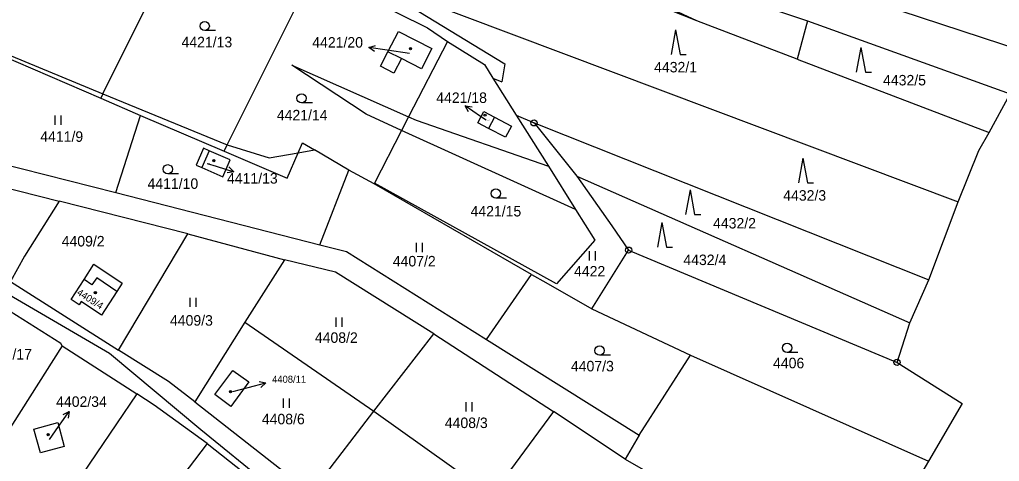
# Model space of a CAD drawing. Extents: x -593183 to -588034, y -1130415 to -1124994.
# Drawn here: x -589257.9 to -589099.1, y -1128857.1 to -1128785.5 of the extents above; entities that cross this region are included whole.
import ezdxf

# ---------------------------------------------------------------- set-up
doc = ezdxf.new("R2010")
doc.units = 0
for name, color, linetype in [('Vrstva 1', 7, 'Continuous'), ('Vrstva 16', 7, 'Continuous'), ('Vrstva 18', 7, 'Continuous'), ('Vrstva 19', 7, 'Continuous'), ('Vrstva 24', 7, 'Continuous'), ('Vrstva 25', 7, 'Continuous'), ('Vrstva 4', 7, 'Continuous')]:
    doc.layers.add(name, color=color, linetype=linetype)

msp = doc.modelspace()

# ---------------------------------------------------------------- linework, layer by layer
at = {"layer": 'Vrstva 1'}
for p, q in [((-589244.34, -1128797.51), (-589229.95, -1128768.48)), ((-589148.11, -1128785.72), (-589190.68, -1128768.6)), ((-589144.66, -1128774.31), (-589093.73, -1128791.06)), ((-589224.23, -1128805.82), (-589210.16, -1128777.67)), ((-589210.16, -1128777.67), (-589191.73, -1128786.83)), ((-589200.66, -1128779.6), (-589179.19, -1128792.65)), ((-589197.45, -1128780.54), (-589105.75, -1128815.05)), ((-589146.19, -1128780.21), (-589130.18, -1128785.69)), ((-589131.85, -1128791.92), (-589148.11, -1128785.72)), ((-589130.18, -1128785.69), (-589131.85, -1128791.92)), ((-589130.18, -1128785.69), (-589097.32, -1128797.55)), ((-589198.15, -1128790.71), (-589196.45, -1128787.42)), ((-589196.45, -1128787.42), (-589191.03, -1128790.21)), ((-589191.73, -1128786.83), (-589188.51, -1128789.03)), ((-589188.51, -1128789.03), (-589194.8, -1128801.25)), ((-589188.51, -1128789.03), (-589182.51, -1128792.79)), ((-589199.36, -1128793.06), (-589198.15, -1128790.71)), ((-589191.03, -1128790.21), (-589192.72, -1128793.5)), ((-589261.28, -1128791.09), (-589244.69, -1128798.22)), ((-589195.97, -1128791.83), (-589197.18, -1128794.18)), ((-589192.72, -1128793.5), (-589195.97, -1128791.83)), ((-589131.85, -1128791.92), (-589100.7, -1128803.8)), ((-589197.18, -1128794.18), (-589199.36, -1128793.06)), ((-589182.51, -1128792.79), (-589181.14, -1128794.97)), ((-589179.19, -1128792.65), (-589179.7, -1128795.61)), ((-589181.14, -1128794.97), (-589179.7, -1128795.61)), ((-589181.14, -1128794.97), (-589177.37, -1128800.99)), ((-589244.34, -1128797.51), (-589244.69, -1128798.22)), ((-589244.69, -1128798.22), (-589238.26, -1128801.07)), ((-589100.7, -1128803.8), (-589097.32, -1128797.55)), ((-589183.6, -1128802.23), (-589182.62, -1128800.38)), ((-589182.62, -1128800.38), (-589180.88, -1128801.31)), ((-589242.27, -1128813.54), (-589238.26, -1128801.07)), ((-589238.26, -1128801.07), (-589224.72, -1128806.81)), ((-589194.8, -1128801.25), (-589195.94, -1128803.46)), ((-589180.88, -1128801.31), (-589178.16, -1128802.76)), ((-589177.37, -1128800.99), (-589172.16, -1128809.28)), ((-589177.37, -1128800.99), (-589174.48, -1128802.24)), ((-589298.51, -1128802.87), (-589251.45, -1128814.93)), ((-589195.94, -1128803.46), (-589200.33, -1128811.99)), ((-589181.85, -1128803.15), (-589183.6, -1128802.23)), ((-589179.12, -1128804.58), (-589181.85, -1128803.15)), ((-589178.16, -1128802.76), (-589179.12, -1128804.58)), ((-589174.48, -1128802.24), (-589110.49, -1128827.68)), ((-589174.48, -1128802.24), (-589167.53, -1128810.9)), ((-589102.4, -1128806.73), (-589100.7, -1128803.8)), ((-589228.06, -1128806.35), (-589229.25, -1128809.1)), ((-589227.14, -1128806.75), (-589228.06, -1128806.35)), ((-589223.7, -1128808.23), (-589227.14, -1128806.75)), ((-589224.72, -1128806.81), (-589224.23, -1128805.82)), ((-589224.72, -1128806.81), (-589214.48, -1128811.21)), ((-589212.7, -1128807.08), (-589212.01, -1128805.48)), ((-589212.01, -1128805.48), (-589210.04, -1128806.61)), ((-589204.47, -1128809.91), (-589210.04, -1128806.61)), ((-589105.75, -1128815.05), (-589102.4, -1128806.73)), ((-589266.73, -1128807.32), (-589242.27, -1128813.54)), ((-589224.89, -1128810.98), (-589223.7, -1128808.23)), ((-589214.48, -1128811.21), (-589212.7, -1128807.08)), ((-589229.25, -1128809.1), (-589228.33, -1128809.5)), ((-589228.33, -1128809.5), (-589224.89, -1128810.98)), ((-589209.18, -1128821.99), (-589204.47, -1128809.91)), ((-589200.41, -1128812.14), (-589204.47, -1128809.91)), ((-589172.16, -1128809.28), (-589167.78, -1128816.27)), ((-589167.53, -1128810.9), (-589113.59, -1128834.68)), ((-589167.53, -1128810.9), (-589161.89, -1128818.95)), ((-589200.33, -1128811.99), (-589200.41, -1128812.14)), ((-589174.9, -1128826.84), (-589200.41, -1128812.14)), ((-589170.85, -1128828.32), (-589200.33, -1128811.99)), ((-589242.27, -1128813.54), (-589209.18, -1128821.99)), ((-589251.45, -1128814.93), (-589257.07, -1128823.82)), ((-589230.56, -1128820.2), (-589251.45, -1128814.93)), ((-589167.78, -1128816.27), (-589164.64, -1128821.27)), ((-589110.49, -1128827.68), (-589105.75, -1128815.05)), ((-589161.89, -1128818.95), (-589159.15, -1128822.87)), ((-589241.84, -1128839.07), (-589230.56, -1128820.2)), ((-589230.56, -1128820.2), (-589214.91, -1128824.42)), ((-589209.18, -1128821.99), (-589204.88, -1128823.07)), ((-589164.64, -1128821.27), (-589170.85, -1128828.32)), ((-589257.07, -1128823.82), (-589259.35, -1128827.98)), ((-589204.88, -1128823.07), (-589182.19, -1128837.38)), ((-589165.09, -1128832.41), (-589159.15, -1128822.87)), ((-589159.15, -1128822.87), (-589115.66, -1128841.06)), ((-589247.4, -1128827.63), (-589245.81, -1128825.16)), ((-589245.81, -1128825.16), (-589241.23, -1128828.23)), ((-589214.91, -1128824.42), (-589221.37, -1128834.52)), ((-589206.64, -1128826.45), (-589214.91, -1128824.42)), ((-589190.74, -1128836.42), (-589206.64, -1128826.45)), ((-589182.19, -1128837.38), (-589174.9, -1128826.84)), ((-589174.9, -1128826.84), (-589172.58, -1128828.11)), ((-589259.35, -1128827.98), (-589241.84, -1128839.07)), ((-589249.47, -1128830.85), (-589247.4, -1128827.63)), ((-589241.23, -1128828.23), (-589242.09, -1128829.57)), ((-589172.58, -1128828.11), (-589165.09, -1128832.41)), ((-589113.59, -1128834.68), (-589110.49, -1128827.68)), ((-589251.16, -1128838.02), (-589263.13, -1128830.47)), ((-589242.09, -1128829.57), (-589244.57, -1128833.43)), ((-589248.18, -1128831.72), (-589249.47, -1128830.85)), ((-589247.85, -1128831.22), (-589248.18, -1128831.72)), ((-589244.57, -1128833.43), (-589247.85, -1128831.22)), ((-589165.09, -1128832.41), (-589149.14, -1128839.91)), ((-589221.37, -1128834.52), (-589229.45, -1128847.46)), ((-589221.37, -1128834.52), (-589200.47, -1128848.97)), ((-589115.66, -1128841.06), (-589113.59, -1128834.68)), ((-589200.47, -1128848.97), (-589190.74, -1128836.42)), ((-589190.74, -1128836.42), (-589171.32, -1128849)), ((-589250.93, -1128838.36), (-589265.7, -1128861.57)), ((-589250.93, -1128838.36), (-589251.16, -1128838.02)), ((-589250.93, -1128838.36), (-589238.85, -1128846.17)), ((-589182.19, -1128837.38), (-589157.45, -1128852.89)), ((-589233.72, -1128844.18), (-589241.84, -1128839.07)), ((-589157.45, -1128852.89), (-589149.14, -1128839.91)), ((-589149.14, -1128839.91), (-589110.58, -1128857.09)), ((-589115.66, -1128841.06), (-589105.1, -1128847.75)), ((-589226.21, -1128846.29), (-589223.27, -1128842.38)), ((-589223.27, -1128842.38), (-589220.72, -1128844.23)), ((-589229.45, -1128847.46), (-589233.72, -1128844.18)), ((-589220.72, -1128844.23), (-589223.63, -1128848.24)), ((-589238.85, -1128846.17), (-589254.93, -1128869.82)), ((-589236.05, -1128848.02), (-589238.85, -1128846.17)), ((-589223.63, -1128848.24), (-589226.21, -1128846.29)), ((-589227.48, -1128854.24), (-589236.05, -1128848.02)), ((-589229.45, -1128847.46), (-589210.59, -1128862.2)), ((-589105.1, -1128847.75), (-589110.58, -1128857.09)), ((-589210.59, -1128862.2), (-589200.47, -1128848.97)), ((-589200.47, -1128848.97), (-589181.46, -1128862.45)), ((-589171.32, -1128849), (-589180.15, -1128861)), ((-589159.69, -1128856.73), (-589171.32, -1128849)), ((-589255.56, -1128851.87), (-589251.67, -1128850.81)), ((-589251.67, -1128850.81), (-589250.63, -1128854.7)), ((-589254.47, -1128855.73), (-589255.56, -1128851.87)), ((-589157.45, -1128852.89), (-589159.69, -1128856.73)), ((-589227.48, -1128854.24), (-589245.07, -1128877.28)), ((-589227.48, -1128854.24), (-589217.02, -1128862.41)), ((-589250.63, -1128854.7), (-589254.47, -1128855.73)), ((-589159.69, -1128856.73), (-589150.75, -1128861.89)), ((-589110.58, -1128857.09), (-589118.86, -1128871.2))]:
    msp.add_line(p, q, dxfattribs=at)
at = {"layer": 'Vrstva 16'}
for p, q in [((-589194.68, -1128791.01), (-589198.27, -1128790.48)), ((-589182.23, -1128801.8), (-589183.15, -1128801.18)), ((-589227.47, -1128808.83), (-589225.99, -1128809.28)), ((-589223.32, -1128845.81), (-589220.83, -1128845.14)), ((-589252.98, -1128853.56), (-589251.52, -1128851.47))]:
    msp.add_line(p, q, dxfattribs=at)
at = {"layer": 'Vrstva 24'}
for centre, radius in [((-589174.48, -1128802.24), 0.5), ((-589174.48, -1128802.24), 0.0327), ((-589159.15, -1128822.87), 0.5), ((-589159.15, -1128822.87), 0.0327), ((-589115.66, -1128841.06), 0.5), ((-589115.66, -1128841.06), 0.0327)]:
    msp.add_circle(centre, radius, dxfattribs=at)
at = {"layer": 'Vrstva 25'}
for p, q in [((-589226.1, -1128787.29), (-589227.85, -1128787.29)), ((-589151.54, -1128787.16), (-589152.28, -1128791.16)), ((-589151.54, -1128787.16), (-589150.81, -1128791.16)), ((-589198.27, -1128790.48), (-589201.24, -1128790.04)), ((-589121.52, -1128790.04), (-589122.26, -1128794.04)), ((-589121.52, -1128790.04), (-589120.79, -1128794.04)), ((-589150.81, -1128791.16), (-589149.81, -1128791.16)), ((-589120.79, -1128794.04), (-589119.79, -1128794.04)), ((-589210.4, -1128799.01), (-589212.15, -1128799.01)), ((-589183.15, -1128801.18), (-589185.63, -1128799.5)), ((-589252.15, -1128801.06), (-589252.15, -1128802.56)), ((-589251.12, -1128802.56), (-589251.12, -1128801.06)), ((-589130.91, -1128807.97), (-589131.65, -1128811.97)), ((-589130.91, -1128807.97), (-589130.18, -1128811.97)), ((-589225.99, -1128809.28), (-589223.12, -1128810.17)), ((-589232.09, -1128810.51), (-589233.84, -1128810.51)), ((-589149.2, -1128813.09), (-589149.94, -1128817.09)), ((-589149.2, -1128813.09), (-589148.47, -1128817.09)), ((-589130.18, -1128811.97), (-589129.18, -1128811.97)), ((-589178.92, -1128814.44), (-589180.67, -1128814.44)), ((-589148.47, -1128817.09), (-589147.47, -1128817.09)), ((-589153.75, -1128818.38), (-589154.48, -1128822.38)), ((-589153.75, -1128818.38), (-589153.02, -1128822.38)), ((-589193.58, -1128821.69), (-589193.58, -1128823.19)), ((-589192.56, -1128823.19), (-589192.56, -1128821.69)), ((-589153.02, -1128822.38), (-589152.02, -1128822.38)), ((-589165.56, -1128823.06), (-589165.56, -1128824.56)), ((-589164.54, -1128824.56), (-589164.54, -1128823.06)), ((-589230.25, -1128830.58), (-589230.25, -1128832.08)), ((-589229.22, -1128832.08), (-589229.22, -1128830.58)), ((-589206.6, -1128833.81), (-589206.6, -1128835.31)), ((-589205.58, -1128835.31), (-589205.58, -1128833.81)), ((-589162.11, -1128839.9), (-589163.86, -1128839.9)), ((-589131.72, -1128839.46), (-589133.47, -1128839.46)), ((-589220.83, -1128845.14), (-589217.93, -1128844.37)), ((-589215.15, -1128846.93), (-589215.15, -1128848.43)), ((-589214.12, -1128848.43), (-589214.12, -1128846.93)), ((-589185.54, -1128847.5), (-589185.54, -1128849)), ((-589184.52, -1128849), (-589184.52, -1128847.5)), ((-589251.52, -1128851.47), (-589249.8, -1128849.01))]:
    msp.add_line(p, q, dxfattribs=at)
for points in [[(-589200.32, -1128790.68), (-589201.24, -1128790.04), (-589200.18, -1128789.69)], [(-589185.09, -1128800.47), (-589185.63, -1128799.5), (-589184.53, -1128799.65)], [(-589223.93, -1128809.39), (-589223.12, -1128810.17), (-589224.23, -1128810.35)], [(-589219.03, -1128844.14), (-589217.93, -1128844.37), (-589218.77, -1128845.11)], [(-589250.78, -1128849.54), (-589249.8, -1128849.01), (-589249.96, -1128850.12)]]:
    msp.add_lwpolyline(points, dxfattribs=at)
for centre, radius in [((-589227.85, -1128786.54), 0.75), ((-589194.51, -1128790.21), 0.175), ((-589194.51, -1128790.21), 0.15), ((-589212.15, -1128798.26), 0.75), ((-589182.42, -1128800.98), 0.175), ((-589182.42, -1128800.98), 0.15), ((-589226.38, -1128808.36), 0.175), ((-589226.38, -1128808.36), 0.15), ((-589233.84, -1128809.76), 0.75), ((-589180.67, -1128813.69), 0.75), ((-589245.57, -1128829.77), 0.175), ((-589245.57, -1128829.77), 0.15), ((-589163.86, -1128839.15), 0.75), ((-589133.47, -1128838.71), 0.75), ((-589223.67, -1128845.81), 0.175), ((-589223.67, -1128845.81), 0.15), ((-589253.22, -1128852.78), 0.175), ((-589253.22, -1128852.78), 0.15)]:
    msp.add_circle(centre, radius, dxfattribs=at)
at = {"layer": 'Vrstva 4'}
for p, q in [((-589148.11, -1128785.72), (-589188.74, -1128766.63)), ((-589264.08, -1128789.38), (-589244.34, -1128797.51)), ((-589195.97, -1128791.83), (-589198.15, -1128790.71)), ((-589213.73, -1128792.91), (-589194.8, -1128801.25)), ((-589201.7, -1128800.84), (-589213.73, -1128792.91)), ((-589244.34, -1128797.51), (-589224.23, -1128805.82)), ((-589195.94, -1128803.46), (-589201.7, -1128800.84)), ((-589194.8, -1128801.25), (-589193.56, -1128801.8)), ((-589193.56, -1128801.8), (-589172.16, -1128809.28)), ((-589180.88, -1128801.31), (-589181.85, -1128803.15)), ((-589167.78, -1128816.27), (-589195.94, -1128803.46)), ((-589227.14, -1128806.75), (-589228.33, -1128809.5)), ((-589224.23, -1128805.82), (-589217.4, -1128807.92)), ((-589212.7, -1128807.08), (-589210.04, -1128806.61)), ((-589217.4, -1128807.92), (-589212.7, -1128807.08)), ((-589243.29, -1128839.64), (-589264.07, -1128827.51)), ((-589245.35, -1128827.38), (-589246.15, -1128828.51)), ((-589242.09, -1128829.57), (-589245.35, -1128827.38)), ((-589246.15, -1128828.51), (-589247.4, -1128827.63)), ((-589228.49, -1128852.01), (-589243.29, -1128839.64)), ((-589200.82, -1128874.43), (-589228.49, -1128852.01))]:
    msp.add_line(p, q, dxfattribs=at)

# ---------------------------------------------------------------- texts
at = {"layer": 'Vrstva 16'}
for s, height, p in [('4421/20', 1.7, (-589210.42, -1128790.04)), ('4421/20', 1.7, (-589210.42, -1128790.04)), ('4421/20', 1.7, (-589210.42, -1128790.04)), ('4421/18', 1.7, (-589190.33, -1128799.01)), ('4411/13', 1.7, (-589224.24, -1128812.08)), ('4408/11', 1.14, (-589216.93, -1128844.37)), ('4402/34', 1.7, (-589251.93, -1128848.28))]:
    msp.add_text(s, height=height, dxfattribs=at).set_placement(p)
at = {"layer": 'Vrstva 18'}
for s, p in [('4421/13', (-589231.61, -1128789.99)), ('4432/1', (-589155.02, -1128794.06)), ('4432/5', (-589117.92, -1128796.17)), ('4421/14', (-589216.16, -1128801.83)), ('4411/9', (-589254.5, -1128805.31)), ('4411/10', (-589237.12, -1128812.94)), ('4432/3', (-589134.1, -1128814.85)), ('4421/15', (-589184.77, -1128817.41)), ('4432/2', (-589145.47, -1128819.36)), ('4409/2', (-589251.03, -1128822.27)), ('4407/2', (-589197.37, -1128825.51)), ('4432/4', (-589150.28, -1128825.29)), ('4422', (-589168, -1128827.14)), ('4409/3', (-589233.48, -1128835.11)), ('4408/2', (-589210, -1128837.9)), ('4402/17', (-589264.07, -1128840.6)), ('4407/3', (-589168.5, -1128842.52)), ('4406', (-589135.75, -1128842.02)), ('4408/6', (-589218.59, -1128851.1)), ('4408/3', (-589188.94, -1128851.71))]:
    msp.add_text(s, height=1.7, dxfattribs=at).set_placement(p)
at = {"layer": 'Vrstva 19'}
for s, p in [('4421/20', (-589194.68, -1128791.01)), ('4421/18', (-589182.23, -1128801.81)), ('4411/13', (-589227.47, -1128808.83)), ('4408/11', (-589223.32, -1128845.81)), ('4402/34', (-589252.98, -1128853.56))]:
    msp.add_text(s, height=0.1, dxfattribs=at).set_placement(p)
msp.add_text('4409/4', height=1.14, rotation=327.3954, dxfattribs=at).set_placement((-589248.68, -1128830.01))

doc.saveas('drawing.dxf')
